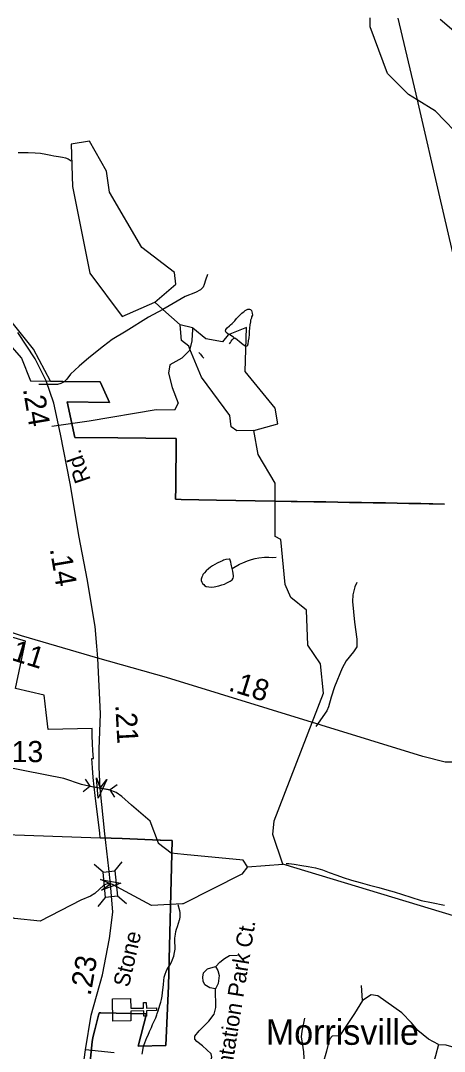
# Model space of a CAD drawing. Extents: x 2001466 to 2224147, y 644118 to 847247.
# Drawn here: x 2044681 to 2047181, y 751088 to 757169 of the extents above; entities that cross this region are included whole.
import ezdxf

# ---------------------------------------------------------------- set-up
doc = ezdxf.new("R2010")
doc.units = 0
for name, color, linetype in [('Exist Boundary Political City Limit New', 7, 'Continuous'), ('Exist Cultural Church CELL', 7, 'Continuous'), ('Exist Cultural Educational Facility Elementary Label', 7, 'Continuous'), ('Exist Hydrographic Creek Single Shore', 7, 'Continuous'), ('Exist Hydrographic Misc Water Feature', 7, 'Continuous'), ('Exist Road Non-System Type 51', 7, 'Continuous'), ('Exist Road Non-System Type 51 Label', 7, 'Continuous'), ('Exist Road Secondary Mileage Hundredths English Label', 7, 'Continuous'), ('Exist Road Secondary Structure Pipe CELL', 7, 'Continuous'), ('Exist Road Secondary Structure Standard Bridge Attributed CELL', 7, 'Continuous'), ('Exist Road Secondary Structure Standard Bridge CELL', 7, 'Continuous'), ('Exist Road Secondary Type 51 Attributed', 7, 'Continuous'), ('Exist Road Secondary Type 51 Divided Attributed', 7, 'Continuous'), ('Exist Road Secondary Type 51 Label', 7, 'Continuous'), ('Exist Road Secondary Type 51 Number Label', 7, 'Continuous'), ('Exist Utilities Electrical Transmission Line', 7, 'Continuous'), ('Map Preparation Boundary City Limit Buffer Line', 7, 'Continuous')]:
    doc.layers.add(name, color=color, linetype=linetype)

msp = doc.modelspace()

# ---------------------------------------------------------------- linework, layer by layer
at = {"layer": 'Exist Boundary Political City Limit New'}
for points in [[(2044857, 755041.5), (2044756.9, 755230.2), (2044324.1, 755770.1), (2043967.9, 756285.4), (2043795.1, 756212.4), (2043892.2, 755889.6)], [(2047182.2, 754316.3), (2047112.8, 754318.1), (2047092.4, 754318.6), (2047042.2, 754319.9), (2047030, 754320.2), (2046972.1, 754321.2), (2046902.1, 754322.4), (2046833.6, 754323.6), (2046770.4, 754324.7), (2046762.1, 754324.9), (2046692.5, 754326.1), (2046622, 754327.3), (2046551.9, 754328.5), (2046481.9, 754329.7), (2046411.9, 754330.9), (2046311.9, 754332.7), (2046277.8, 754333.2), (2046178.9, 754334.9), (2045837, 754340.9), (2045628.5, 754344.5), (2045595.6, 754345.1), (2045596.4, 754415.1), (2045599.9, 754703.9), (2045419.4, 754705.5), (2045253.9, 754707), (2045001.1, 754709.3), (2044956.9, 754919.4), (2045205, 754917.2), (2045197.8, 754933.6), (2045151.6, 755038.4), (2044930.4, 755040), (2044857, 755041.5)], [(2044160.5, 753359.8), (2044144.8, 752384.1), (2045151.2, 752348.2)], [(2045575.2, 752332.1), (2045554.6, 751474.3), (2045537.8, 751123.6), (2045375.8, 751119.6), (2045424, 751308.8), (2045153.8, 751315.4), (2045145, 751315.4), (2045142.8, 751308), (2045140.8, 751300.9), (2045128.6, 751255.6), (2045118.8, 751216.2), (2045108.2, 751170.5), (2045102.9, 751145.1), (2045086.2, 750969.9)], [(2045151.2, 752348.2), (2045279.6, 752343.4), (2045503.8, 752334.9), (2045506.8, 752334.8), (2045575.2, 752332.1)]]:
    msp.add_lwpolyline(points, dxfattribs=at)
at = {"layer": 'Exist Cultural Church CELL'}
msp.add_lwpolyline([(2045329.9, 751399.4), (2045331, 751342.5), (2045407.1, 751343.7), (2045406.6, 751375.7), (2045422.6, 751376), (2045423.1, 751344), (2045483.2, 751344.9), (2045483.5, 751328.9), (2045423.3, 751327.9), (2045423.8, 751295.9), (2045407.9, 751295.7), (2045407.4, 751327.7), (2045331.2, 751326.4), (2045332, 751268.8), (2045225.6, 751267.1), (2045223.5, 751397.7)], close=True, dxfattribs=at)
at = {"layer": 'Exist Hydrographic Creek Single Shore'}
msp.add_line((2046020.1, 752176.3), (2046229.1, 752191.7), dxfattribs=at)
for points in [[(2047020.9, 756702.5), (2046970.2, 756733.9), (2046845.1, 756857.9), (2046744.2, 757132.3), (2046744.2, 757186)], [(2048178.2, 755653.3), (2047788.1, 755811.6), (2047680, 755918.8), (2047596.2, 756143.7), (2047371, 756318.9), (2047295.2, 756461.5), (2047129.1, 756635.5), (2047020.9, 756702.5)], [(2045640.2, 751959.3), (2045637.1, 751957.7), (2045454.2, 751948.3), (2045223.5, 752071.9), (2045211.2, 752075.7), (2045191, 752076.6), (2045172.2, 752069.1), (2045119.9, 752019.2), (2045092.7, 752003.2), (2045037.1, 751979.8), (2044796.2, 751856.8), (2044646.1, 751873), (2044179.2, 752030.2), (2043829.2, 752253.9), (2043621.2, 752254.8), (2043404.1, 752154.3), (2043329.2, 752152.6), (2043112.1, 752327.6), (2042987.2, 752353.1)], [(2046020.1, 752176.3), (2045987.1, 752134.3), (2045640.2, 751959.3)], [(2051317.7, 752062.8), (2051278.1, 751999.9), (2051120, 751885), (2050712.1, 751699.8), (2050271.1, 751567.7), (2049771.2, 751489.3), (2049329.1, 751488.5), (2048604.2, 751546), (2048113.1, 751621.7), (2046229.1, 752191.7)]]:
    msp.add_lwpolyline(points, dxfattribs=at)
at = {"layer": 'Exist Hydrographic Misc Water Feature'}
for p, q in [((2045520, 755465.9), (2045473.1, 755507.9)), ((2045623.2, 755373.6), (2045520, 755465.9)), ((2045695.1, 755356.4), (2045623.2, 755373.6))]:
    msp.add_line(p, q, dxfattribs=at)
for points in [[(2045473.1, 755507.9), (2045597.1, 755613.6), (2045589.1, 755682.7), (2045397.2, 755830.9), (2045205.1, 756156.5), (2045188, 756281.5), (2045087.2, 756457.4), (2044979.1, 756440), (2044988.1, 756190.5), (2045089.2, 755679.8), (2045281.1, 755423.2), (2045473.1, 755507.9)], [(2044666.8, 756390.6), (2044704.5, 756390.5), (2044726.7, 756390.4), (2044766.9, 756388.8), (2044798.9, 756386.8), (2044830.8, 756380.7), (2044858.7, 756374.9), (2044876.8, 756370.9), (2044904.7, 756366.7), (2044928.7, 756363), (2044946.7, 756359.1), (2044961.1, 756352.9), (2044979.1, 756341.2)], [(2045942.6, 755296.8), (2045936.7, 755301), (2045926.6, 755307), (2045912.9, 755316.8), (2045904.7, 755320.9), (2045894.4, 755328.9), (2045890.8, 755336.8), (2045892.4, 755346.7), (2045900.4, 755356.8), (2045912.7, 755368.8), (2045920.5, 755374.9), (2045928.5, 755383), (2045936.3, 755391.1), (2045944.5, 755398.9), (2045954.5, 755411.1), (2045968.3, 755424.8), (2045976.5, 755432.9), (2045986.3, 755443.2), (2045994.3, 755448.8), (2046000.7, 755453.2), (2046006.4, 755459.2), (2046014.6, 755463.2), (2046022.4, 755466.9), (2046026.3, 755467.1), (2046032.2, 755467), (2046038.4, 755464.9), (2046042.5, 755459), (2046046.2, 755451.1), (2046048.2, 755443.1), (2046048.4, 755431.3), (2046044.1, 755421), (2046042.5, 755413.2), (2046038.4, 755401.2), (2046038.2, 755393.1), (2046034.3, 755375.1), (2046032.2, 755355.1), (2046030.2, 755335.1), (2046030.6, 755317.2), (2046026.9, 755297.1), (2046024.7, 755279.2), (2046021, 755261.1), (2046016.9, 755249.1), (2046010.9, 755247.2), (2045994.7, 755256.9), (2045982.8, 755266.9), (2045970.3, 755276.8), (2045960.7, 755284.8), (2045948.4, 755293.1), (2045942.6, 755296.8)], [(2045679.9, 755231.7), (2045673.2, 755247.9), (2045631.2, 755281.5), (2045623.2, 755373.6)], [(2046014.2, 755359), (2045906.1, 755315.3), (2045873.1, 755273.3), (2045773.1, 755291.8), (2045698.2, 755355.6), (2045695.1, 755356.4)], [(2046057.1, 754751.1), (2046199.2, 754790.9), (2046182.1, 754883.1), (2046006.2, 755099.9), (2046014.2, 755359)], [(2045912.9, 755262.9), (2045918.8, 755270.9), (2045924.4, 755279), (2045930.3, 755286.9), (2045936.5, 755292.9), (2045942.6, 755296.8)], [(2046057.1, 754751.1), (2045957.2, 754749.9), (2045924.2, 754773.6), (2045915.2, 754839.3), (2045748, 755065.9), (2045679.9, 755231.7)], [(2045732.9, 755210.7), (2045743.1, 755200.6), (2045753, 755188.5), (2045762.8, 755178.5)], [(2046183.2, 754255.6), (2046183.2, 754440.1), (2046083.1, 754609.5), (2046057.1, 754751.1)], [(2046229.1, 752191.7), (2046170, 752366.8), (2046178, 752448.7), (2046468.2, 753200.6), (2046451.2, 753374.9), (2046376.1, 753484.7), (2046367.1, 753691.6), (2046276.1, 753765.7), (2046242.2, 753841.8), (2046217.2, 754108.1), (2046183.2, 754125.2), (2046183.2, 754255.6)], [(2045929.1, 753937.1), (2045925.2, 753953.1), (2045923.2, 753963.2), (2045921.3, 753975.2), (2045917, 753985.2), (2045915.2, 753991.2), (2045911.1, 753993), (2045891.4, 753989.1), (2045879.1, 753986.9), (2045873.3, 753982.9), (2045862.9, 753979.2), (2045841.3, 753969.1), (2045827.2, 753961.1), (2045813, 753952.7), (2045801.1, 753944.8), (2045789.3, 753934.8), (2045775.3, 753922.7), (2045765.3, 753910.8), (2045757.3, 753900.7), (2045753.4, 753892.8), (2045749.5, 753884.9), (2045747.2, 753874.7), (2045747.2, 753866.9), (2045751.1, 753857), (2045755.2, 753848.7), (2045761.6, 753842.9), (2045765.7, 753837), (2045775.3, 753830.7), (2045791.1, 753829), (2045807.3, 753827), (2045823.5, 753829), (2045851.2, 753834.9), (2045867.6, 753841), (2045883.6, 753845.1), (2045897.1, 753853.1), (2045909.6, 753859), (2045917, 753863.1), (2045923.4, 753867), (2045929.5, 753871), (2045935, 753879), (2045937.3, 753887.2), (2045937.5, 753893.3), (2045935, 753907), (2045933.2, 753921.1), (2045929.1, 753937.1)], [(2045929.1, 753937.1), (2045973.4, 753963.3), (2045992.9, 753971.2), (2046019.3, 753981.4), (2046043.1, 753989.2), (2046065.1, 753995.6), (2046087, 753999.6), (2046121, 754003.3), (2046144.8, 754003.4), (2046164.9, 754001.5), (2046188.7, 754003.6)], [(2045494.4, 752317), (2045445.2, 752447.3), (2045336.1, 752541.3), (2045278, 752592.6), (2045244.2, 752616.2), (2045203.7, 752631.2), (2045150.1, 752641.5), (2045104.4, 752649.6), (2045065.8, 752656.7), (2045040, 752661.8), (2044936, 752697.1), (2044344, 752814.3), (2044261.2, 752914.4), (2044244.2, 753095.2), (2044232.1, 753109.6)], [(2045644.7, 752250.4), (2045570.1, 752257.7), (2045495.2, 752315), (2045494.4, 752317)], [(2046020.1, 752176.3), (2045995.1, 752216.1), (2045644.7, 752250.4)], [(2046248.2, 752195.9), (2046264.4, 752195.9), (2046294.3, 752192.1), (2046340.2, 752184.4), (2046378.4, 752178.2), (2046420.4, 752170.2), (2046462.6, 752158.5), (2046502.4, 752144.4), (2046546.3, 752128.3), (2046584.4, 752114.5), (2046632.4, 752098.6), (2046684.5, 752084.7), (2046740.5, 752068.9), (2046794.2, 752055), (2046842.6, 752041.2), (2046884.8, 752029.1), (2046982.7, 751997.2), (2047044.8, 751979.3), (2047104.5, 751965.8), (2047182.6, 751949.9)], [(2045623, 751907), (2045620.7, 751916.7), (2045611.1, 751953)], [(2045398.4, 751072.5), (2045402.5, 751092.6), (2045406.6, 751118.8), (2045414.6, 751138.6), (2045420.2, 751154.4), (2045426.3, 751170.5), (2045434.1, 751184.8), (2045442.1, 751204.6), (2045454.2, 751228.8), (2045460.1, 751246.5), (2045470.2, 751266.5), (2045478.4, 751286.8), (2045484.3, 751304.5), (2045486.2, 751310.7), (2045492.3, 751326.8), (2045498.1, 751346.7), (2045502.2, 751360.7), (2045508.1, 751378.8), (2045512, 751394.9), (2045515.7, 751414.5), (2045518, 751434.9), (2045522.1, 751464.7), (2045523.7, 751482.7), (2045525.6, 751506.8), (2045527.6, 751526.8), (2045533.6, 751544.5), (2045539.9, 751558.9), (2045543.6, 751568.9), (2045553.4, 751584.9), (2045561.4, 751596.7), (2045571.7, 751614.6), (2045577.2, 751630.8), (2045585.4, 751649), (2045589.5, 751670.7), (2045593.2, 751690.8), (2045593.2, 751700.9), (2045593.6, 751710.6), (2045591.6, 751728.8), (2045591.4, 751742.6), (2045591.2, 751756.9), (2045593, 751768.7), (2045595.3, 751779), (2045597.5, 751794.9), (2045601, 751808.9), (2045607.2, 751825), (2045612.9, 751844.8), (2045618.9, 751865), (2045620.9, 751868.8), (2045623, 751881), (2045623.2, 751892.8), (2045623, 751907)]]:
    msp.add_lwpolyline(points, dxfattribs=at)
at = {"layer": 'Exist Road Non-System Type 51'}
for p, q in [((2045695.1, 755356.4), (2045692.9, 755304.3)), ((2045692.9, 755304.3), (2045692.4, 755293)), ((2044862.5, 755022.3), (2044788.9, 755022.2)), ((2044920.2, 754783), (2044866.5, 754775.2)), ((2046698.5, 751388.6), (2046692.3, 751477.4))]:
    msp.add_line(p, q, dxfattribs=at)
for points in [[(2045784.3, 755672.3), (2045771.6, 755638.5), (2045765.1, 755612.7), (2045758.7, 755596.8), (2045742.4, 755581.1), (2045712.1, 755565.8), (2045651.6, 755541), (2045558.5, 755486.9), (2045520, 755465.9)], [(2045520, 755465.9), (2045435.1, 755419.4), (2045303.4, 755338.1), (2045222.4, 755287.8), (2045169.6, 755248.8), (2045084.2, 755180.6), (2045027.2, 755129.7), (2044976.2, 755082.8), (2044953.6, 755053.2), (2044937.3, 755037.6), (2044919.1, 755027.9), (2044899, 755022.4), (2044862.5, 755022.3)], [(2045692.4, 755293), (2045691.9, 755279.8), (2045679.9, 755231.7)], [(2045679.9, 755231.7), (2045677.8, 755223.3), (2045631.9, 755177.4), (2045561.4, 755138.6), (2045554.3, 755089.2), (2045575.5, 755004.5), (2045610.8, 754912.8), (2045589.6, 754870.5), (2045480.3, 754874), (2045085.2, 754806.9), (2044920.2, 754783)], [(2046665.1, 753854.2), (2046652.6, 753828.4), (2046641.6, 753780.7), (2046638.8, 753742.7), (2046650.3, 753620.5), (2046664.3, 753520.2), (2046665.8, 753494.2), (2046665.3, 753474.2), (2046644.7, 753444.6), (2046601.7, 753391.5), (2046578.8, 753349.9), (2046532.5, 753238.9), (2046513.3, 753177.3), (2046498.1, 753121.6), (2046487.6, 753097.8), (2046423.7, 753005.1)], [(2045833, 751588.3), (2045856, 751615.1), (2045883.8, 751636.4), (2045913.6, 751653.4), (2045960.4, 751656)], [(2045830.4, 751457.7), (2045797, 751463.4), (2045768.4, 751481.6), (2045758, 751502.5), (2045755.4, 751525.9), (2045760.6, 751551.9), (2045784, 751575.3), (2045830.8, 751588.3)], [(2045830.8, 751588.3), (2045845.3, 751566.3), (2045852.1, 751536.4), (2045846.6, 751488.1), (2045830.4, 751457.7)], [(2045716.4, 750953), (2045777.1, 751001.2), (2045801.3, 751031.9), (2045809.9, 751053.3), (2045804.7, 751074.7), (2045753.5, 751120.8), (2045721.8, 751145.6), (2045709.5, 751159.9), (2045709.5, 751178.1), (2045735.5, 751209.3), (2045792.7, 751266.6), (2045822.7, 751308.1), (2045832.1, 751347.4), (2045830.4, 751457.7)], [(2046698.5, 751388.6), (2046651, 751312.2), (2046564.4, 751182.1)], [(2047146.2, 751128.5), (2047088.4, 751159.4), (2047024.5, 751211), (2046987.3, 751256.5), (2046929.6, 751316.3), (2046789.3, 751415.4), (2046750.1, 751421.6), (2046698.5, 751388.6)], [(2046328.3, 750839.4), (2046346.9, 750948.8), (2046355.2, 751010.8), (2046353.1, 751085.1), (2046344.9, 751136.7), (2046338.7, 751173.9), (2046342.8, 751206.9), (2046357.2, 751283.3)], [(2046521.1, 751180.1), (2046505.8, 751161.5), (2046497.5, 751138.8), (2046485.2, 751089.2), (2046464.5, 751014.9), (2046445.9, 750965.3), (2046415, 750922), (2046377.9, 750884.8), (2046328.3, 750839.4)], [(2046521.1, 751180.1), (2046564.4, 751182.1)], [(2047146.2, 751128.5), (2047129.7, 751062.4), (2047102.9, 750973.6), (2047030.7, 750789.8), (2046999.7, 750703.1), (2046989.4, 750670.1), (2046979.1, 750621.6)], [(2047146.2, 751128.5), (2047189.3, 751126.3), (2047269.6, 751103.9), (2047316.2, 751081.5), (2047381.5, 751059.1), (2047431.9, 751066.6), (2047489.7, 751090.9), (2047543.8, 751092.7), (2047592.3, 751081.5), (2047627.7, 751051.7), (2047642.7, 751008.7), (2047655.7, 750921), (2047665.1, 750846.3), (2047653.9, 750786.6), (2047644.5, 750749.2)]]:
    msp.add_lwpolyline(points, dxfattribs=at)
at = {"layer": 'Exist Road Secondary Structure Pipe CELL'}
for p, q in [((2045062.8, 752694.8), (2045090.6, 752652.3)), ((2045250.5, 752660.9), (2045209.6, 752630.8)), ((2045049.7, 752622.2), (2045090.6, 752652.3)), ((2045090.6, 752652.3), (2045209.6, 752630.8)), ((2045237.4, 752588.3), (2045209.6, 752630.8))]:
    msp.add_line(p, q, dxfattribs=at)
at = {"layer": 'Exist Road Secondary Structure Standard Bridge Attributed CELL'}
for points in [[(2045190.8, 752692.2), (2045139.8, 752581.5), (2045128.6, 752702.9), (2045150.1, 752641.5)], [(2045151.7, 752101.6), (2045271.9, 752081.5), (2045157.7, 752038.8), (2045211.2, 752075.7)]]:
    msp.add_lwpolyline(points, close=True, dxfattribs=at)
at = {"layer": 'Exist Road Secondary Structure Standard Bridge CELL'}
for p, q in [((2045168.2, 752146.4), (2045114.8, 752190.1)), ((2045236.9, 752153.3), (2045280.6, 752206.7)), ((2045139.2, 751942.7), (2045182.9, 751996.1)), ((2045306.6, 751959.4), (2045253.2, 752003.1))]:
    msp.add_line(p, q, dxfattribs=at)
msp.add_lwpolyline([(2045182.9, 751996.1), (2045167.9, 752146.4), (2045238.1, 752153.4), (2045253.2, 752003.1)], close=True, dxfattribs=at)
at = {"layer": 'Exist Road Secondary Type 51 Attributed'}
for points in [[(2045137.1, 753407), (2045130.8, 753479.1), (2045120.3, 753594.7), (2045074.5, 753876.5), (2045027, 754120.9), (2044973.9, 754438.9), (2044916.8, 754729.2), (2044878.2, 754912.8), (2044831.5, 755044.8), (2044767.1, 755174.5), (2044665.7, 755329.1)], [(2045137.1, 753407), (2044686.5, 753539.1), (2044361.5, 753648.2), (2044036.4, 753749.6), (2043730.6, 753856.7), (2043320.3, 754014.2), (2042870.5, 754201.8), (2042570.4, 754321.3), (2042107.7, 754499.3), (2041752.9, 754635.8), (2041497, 754735.6), (2041154.3, 754878.9), (2040933.8, 754952.6), (2040676.3, 755013.8), (2040422.1, 755063.7)], [(2051556.5, 754475), (2051407.5, 754383.3), (2051125.1, 754161.1), (2051029, 754082.5), (2050984.5, 754043.8), (2050897.4, 753978), (2050800.7, 753890.9), (2050663.4, 753732.2), (2050553.1, 753612.2), (2050431.2, 753538.6), (2050184.4, 753442.6), (2048297.4, 752870.2), (2048081.9, 752843.8), (2047725.9, 752809), (2047401, 752795.4), (2047186.2, 752793.5), (2047053.7, 752828.1), (2045542.6, 753293.5), (2045137.1, 753407)], [(2045150.1, 752641.5), (2045148.7, 752678.7), (2045145.4, 752767), (2045144.4, 752871.1), (2045152.4, 753079.7), (2045137.1, 753407)], [(2045211.2, 752075.7), (2045202.3, 752167), (2045178.1, 752372), (2045150.1, 752641.5)], [(2045063.9, 751096.7), (2045097.7, 751302.7), (2045163.6, 751539.4), (2045205.5, 751754.4), (2045224.8, 751909), (2045211.2, 752075.7)], [(2045056.8, 751039.7), (2045063.9, 751096.7)]]:
    msp.add_lwpolyline(points, dxfattribs=at)
at = {"layer": 'Exist Road Secondary Type 51 Divided Attributed'}
msp.add_lwpolyline([(2045233.8, 751079.6), (2045063.9, 751096.7)], dxfattribs=at)
at = {"layer": 'Exist Utilities Electrical Transmission Line'}
msp.add_line((2046907.2, 757183.1), (2047020.9, 756702.5), dxfattribs=at)
for points in [[(2047157, 757178.7), (2047813.6, 756614.8), (2048248.2, 756245)], [(2047020.9, 756702.5), (2047025, 756685), (2047151.7, 756130.3), (2047274.9, 755603.8), (2047396.4, 755087.3), (2047521.7, 754566.7), (2047525.8, 754210.3)]]:
    msp.add_lwpolyline(points, dxfattribs=at)
at = {"layer": 'Map Preparation Boundary City Limit Buffer Line'}
for points in [[(2044857, 755041.5), (2044756.9, 755230.2), (2044324.1, 755770.1), (2043967.9, 756285.4), (2043795.1, 756212.4), (2043892.2, 755889.6)], [(2043892.2, 755889.6), (2044043.9, 755876.8), (2044048, 756060.9), (2044048.1, 756068.9), (2044083.8, 756012.4), (2044186.5, 755851.4), (2044281.2, 755702.9), (2044324.4, 755637.8), (2044380.2, 755557.7), (2044426.4, 755494.7), (2044473.8, 755432.6), (2044559.5, 755326), (2044568.2, 755315.6), (2044630.4, 755242.3), (2044685.8, 755178.1), (2044740.4, 755043.9), (2044857, 755041.5)], [(2047182.2, 754316.3), (2047112.8, 754318.1), (2047092.4, 754318.6), (2047042.2, 754319.9), (2047030, 754320.2), (2046972.1, 754321.2), (2046902.1, 754322.4), (2046833.6, 754323.6), (2046770.4, 754324.7), (2046762.1, 754324.9), (2046692.5, 754326.1), (2046622, 754327.3), (2046551.9, 754328.5), (2046481.9, 754329.7), (2046411.9, 754330.9), (2046311.9, 754332.7), (2046277.8, 754333.2), (2046178.9, 754334.9), (2045837, 754340.9), (2045628.5, 754344.5), (2045595.6, 754345.1), (2045596.4, 754415.1), (2045599.9, 754703.9), (2045419.4, 754705.5), (2045253.9, 754707), (2045001.1, 754709.3), (2044956.9, 754919.4), (2045205, 754917.2), (2045197.8, 754933.6), (2045151.6, 755038.4), (2044930.4, 755040), (2044857, 755041.5)], [(2044857, 755041.5), (2044930.4, 755040), (2045151.6, 755038.4), (2045197.8, 754933.6), (2045205, 754917.2), (2044956.9, 754919.4), (2045001.1, 754709.3), (2045253.9, 754707), (2045419.4, 754705.5), (2045599.9, 754703.9), (2045596.4, 754415.1), (2045595.6, 754345.1), (2045628.5, 754344.5), (2045837, 754340.9), (2046178.9, 754334.9), (2046277.8, 754333.2), (2046311.9, 754332.7), (2046411.9, 754330.9), (2046481.9, 754329.7), (2046551.9, 754328.5), (2046622, 754327.3), (2046692.5, 754326.1), (2046762.1, 754324.9), (2046770.4, 754324.7), (2046833.6, 754323.6), (2046902.1, 754322.4), (2046972.1, 754321.2), (2047030, 754320.2), (2047042.2, 754319.9), (2047092.4, 754318.6), (2047112.8, 754318.1), (2047182.2, 754316.3)], [(2045151.2, 752348.2), (2045147.9, 752376.1), (2045120.6, 752597.9), (2045115.5, 752648.7), (2045109.9, 752704.3), (2045105, 752760.1), (2045100.9, 752815.8), (2045110.4, 752816.4), (2045107.8, 752860.6), (2045105.6, 752904.8), (2045103.9, 752949), (2045102.8, 752993.2), (2044844.5, 752987), (2044832.6, 753087.4), (2044820.5, 753188.8), (2044650.5, 753229.9), (2044710.8, 753508.1), (2044406.2, 753595.9), (2044308.4, 753312.7), (2044172, 753356.2), (2044160.5, 753359.8)], [(2044160.5, 753359.8), (2044144.8, 752384.1), (2045151.2, 752348.2)], [(2045575.2, 752332.1), (2045554.6, 751474.3), (2045537.8, 751123.6), (2045375.8, 751119.6), (2045424, 751308.8), (2045153.8, 751315.4), (2045145, 751315.4), (2045142.8, 751308), (2045140.8, 751300.9), (2045128.6, 751255.6), (2045118.8, 751216.2), (2045108.2, 751170.5), (2045102.9, 751145.1), (2045086.2, 750969.9)], [(2045086.2, 750969.9), (2045102.9, 751145.1), (2045108.2, 751170.5), (2045118.8, 751216.2), (2045128.6, 751255.6), (2045140.8, 751300.9), (2045142.8, 751308), (2045145, 751315.4), (2045153.8, 751315.4), (2045424, 751308.8), (2045375.8, 751119.6), (2045537.8, 751123.6), (2045554.6, 751474.3), (2045575.2, 752332.1)], [(2045151.2, 752348.2), (2045279.6, 752343.4), (2045503.8, 752334.9), (2045506.8, 752334.8), (2045575.2, 752332.1)], [(2045575.2, 752332.1), (2045506.8, 752334.8), (2045503.8, 752334.9), (2045279.6, 752343.4), (2045151.2, 752348.2)]]:
    msp.add_lwpolyline(points, dxfattribs=at)

# ---------------------------------------------------------------- texts
at = {"layer": 'Exist Cultural Educational Facility Elementary Label'}
msp.add_text('Morrisville', height=150, dxfattribs=at).set_placement((2046128.4, 751126.9))
at = {"layer": 'Exist Road Non-System Type 51 Label'}
msp.add_text('Plantation Park Ct.', height=95, rotation=80.91341, dxfattribs=at).set_placement((2045900.2, 750809.2))
at = {"layer": 'Exist Road Secondary Mileage Hundredths English Label'}
for s, rotation, p in [('.24', 279.61585, (2044694.4, 754995.8)), ('.14', 279.61585, (2044852.9, 754052.8)), ('.11', 342.76841, (2044575.3, 753412.5)), ('.18', 342.76841, (2045901.8, 753218.5)), ('.21', 273.13522, (2045239.8, 753132)), ('.23', 79.97617, (2045093.7, 751412.4))]:
    msp.add_text(s, height=125, rotation=rotation, dxfattribs=at).set_placement(p)
at = {"layer": 'Exist Road Secondary Type 51 Label'}
for s, rotation, p in [('Rd.', 108.92767, (2045095.9, 754459.9)), ('Stone', 76.91324, (2045319.1, 751462))]:
    msp.add_text(s, height=95, rotation=rotation, dxfattribs=at).set_placement(p)
at = {"layer": 'Exist Road Secondary Type 51 Number Label'}
msp.add_text('1613', height=125, dxfattribs=at).set_placement((2044442.8, 752794.6))

doc.saveas('drawing.dxf')
